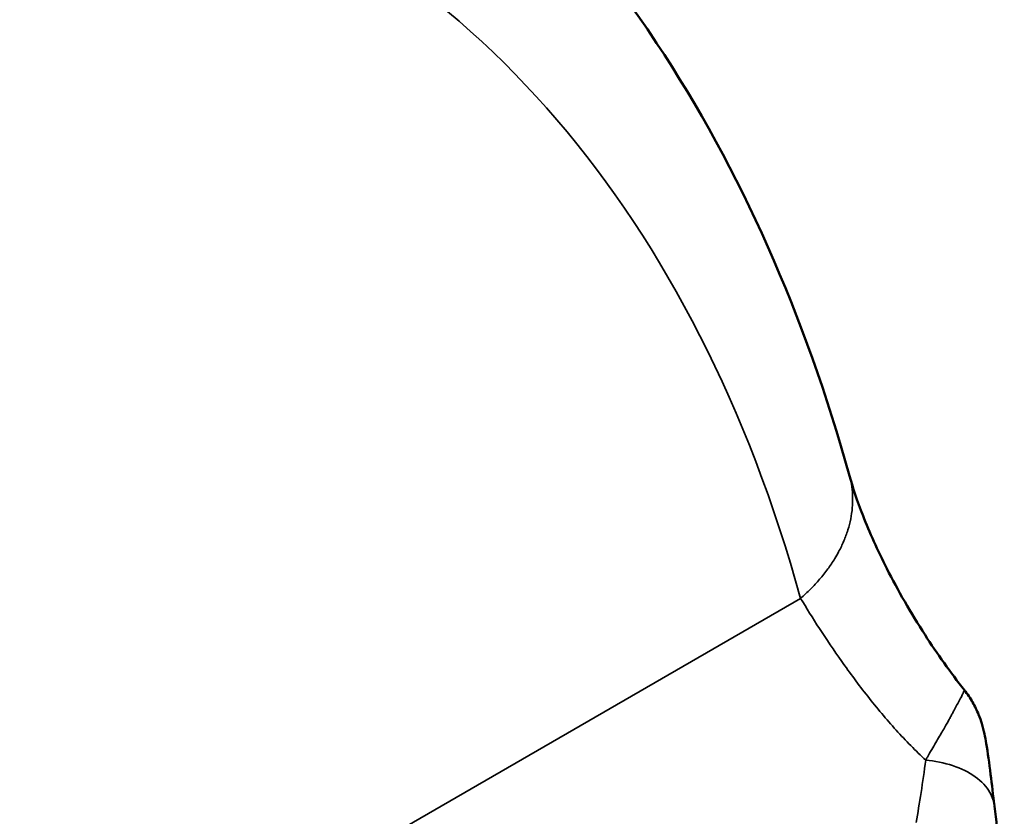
# Model space of a CAD drawing. Header units: millimetres. Extents: x 50 to 3176, y 50 to 2109.
# Tile 788 of 817: x 2090 to 2100, y 1640 to 1648. Entities that reach past the tile are written whole.
import ezdxf

# ---------------------------------------------------------------- set-up
doc = ezdxf.new("R2010")
doc.units = ezdxf.units.MM
doc.header["$LTSCALE"] = 10
doc.layers.add('Visible (ISO)', color=7, linetype='Continuous', lineweight=50)
doc.layers.add('Visible Narrow (ISO)', color=7, linetype='Continuous', lineweight=35)

msp = doc.modelspace()

# ---------------------------------------------------------------- linework, layer by layer
at = {"layer": 'Visible (ISO)'}
for points, knots in [([(2092.569, 1651.7319), (2094.1158, 1650.8389), (2095.4703, 1649.5406), (2097.385, 1646.6573), (2098.0695, 1645.1112), (2098.5348, 1643.4289)], [0, 0, 0, 0, 0.7992612, 0.7992612, 1.4786275, 1.4786275, 1.4786275, 1.4786275]), ([(2098.5351, 1643.4298), (2098.5676, 1643.3118), (2098.616, 1643.1656), (2098.7458, 1642.8358), (2098.8305, 1642.6464), (2099.0437, 1642.2257), (2099.1797, 1641.9872), (2099.4577, 1641.557), (2099.5982, 1641.3598), (2099.7454, 1641.1747)], [0, 0, 0, 0, 0.06739016, 0.06739016, 0.13972654, 0.13972654, 0.22394931, 0.22394931, 0.29527414, 0.29527414, 0.29527414, 0.29527414]), ([(2099.7443, 1641.1736), (2099.7442, 1641.1736), (2099.7442, 1641.1737), (2099.7442, 1641.1737), (2099.7442, 1641.1737), (2099.7442, 1641.1737), (2099.7442, 1641.1737)], [0.3857771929, 0.3857771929, 0.3857771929, 0.3857771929, 0.3867034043, 0.3867034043, 0.3867034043, 0.3889998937, 0.3889998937, 0.3889998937, 0.3889998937]), ([(2099.7444, 1641.1735), (2099.7768, 1641.1331), (2099.806, 1641.0902), (2099.856, 1641.0035), (2099.8773, 1640.9593), (2099.9079, 1640.8836), (2099.9189, 1640.8513), (2099.9398, 1640.7821), (2099.9482, 1640.7469), (2099.9627, 1640.6791), (2099.9687, 1640.6462), (2099.991, 1640.514), (2100.0057, 1640.4058), (2100.0342, 1640.1814), (2100.0475, 1640.0702), (2100.0606, 1639.958)], [0.00002299, 0.00002299, 0.00002299, 0.00002299, 0.01560809, 0.01560809, 0.03043708, 0.03043708, 0.04141607, 0.04141607, 0.05581587, 0.05581587, 0.07198754, 0.07198754, 0.12058268, 0.12058268, 0.16277916, 0.16277916, 0.16277916, 0.16277916])]:
    msp.add_open_spline(points, degree=3, knots=knots, dxfattribs=at)
msp.add_open_spline([(2100.0612, 1639.9538), (2100.0966, 1639.6516), (2100.1318, 1639.3779), (2100.165, 1639.1431)], degree=3, dxfattribs=at)
at = {"layer": 'Visible Narrow (ISO)'}
msp.add_line((2063.0355, 1621.9397), (2098.0209, 1642.1386), dxfattribs=at)
msp.add_ellipse((2099.1118, 1641.1747), major_axis=(-0.2201, -2.4048), ratio=0.1266309, start_param=0.9641587, end_param=1.2704086, dxfattribs=at)
for points, knots in [([(2080.0513, 1648.0842), (2082.0433, 1649.2343), (2086.0505, 1650.7518), (2091.4769, 1650.4315), (2095.7286, 1647.55), (2097.47, 1644.1302), (2098.0209, 1642.1386)], [0, 0, 0, 0, 0.25, 0.5, 0.75, 1, 1, 1, 1]), ([(2098.0209, 1642.1386), (2098.0567, 1642.17), (2098.0916, 1642.2028), (2098.1583, 1642.27), (2098.1901, 1642.3044), (2098.2506, 1642.375), (2098.2793, 1642.4111), (2098.3331, 1642.4847), (2098.3581, 1642.5221), (2098.3951, 1642.5829), (2098.4083, 1642.6058), (2098.4408, 1642.6664), (2098.4592, 1642.7045), (2098.4918, 1642.7812), (2098.506, 1642.8198), (2098.5302, 1642.8974), (2098.5403, 1642.9363), (2098.5559, 1643.014), (2098.5615, 1643.0529), (2098.568, 1643.1278), (2098.5692, 1643.1639), (2098.5677, 1643.2379), (2098.5646, 1643.2758), (2098.554, 1643.3506), (2098.5464, 1643.3876), (2098.5362, 1643.4256), (2098.5358, 1643.4273), (2098.5353, 1643.429)], [0, 0, 0, 0, 0.05607891, 0.05607891, 0.11088656, 0.11088656, 0.16503434, 0.16503434, 0.21836801, 0.21836801, 0.25, 0.25, 0.30122902, 0.30122902, 0.35196035, 0.35196035, 0.40246237, 0.40246237, 0.45281256, 0.45281256, 0.5, 0.5, 0.55039494, 0.55039494, 0.60098699, 0.60098699, 0.60337863, 0.60337863, 0.60337863, 0.60337863]), ([(2099.7442, 1641.1737), (2099.7441, 1641.1738), (2099.744, 1641.1737), (2099.7439, 1641.1736), (2099.7435, 1641.1733), (2099.7429, 1641.1723), (2099.7421, 1641.1705), (2099.7413, 1641.1688), (2099.7403, 1641.1664), (2099.7391, 1641.1632), (2099.7378, 1641.1601), (2099.7363, 1641.1563), (2099.7345, 1641.1517), (2099.7341, 1641.1508), (2099.7337, 1641.1498), (2099.7333, 1641.1488), (2099.7314, 1641.1444), (2099.7292, 1641.1393), (2099.7267, 1641.1335), (2099.7261, 1641.1322), (2099.7255, 1641.131), (2099.7249, 1641.1297), (2099.7228, 1641.125), (2099.7205, 1641.12), (2099.7179, 1641.1147), (2099.7146, 1641.1077), (2099.7109, 1641.1002), (2099.7068, 1641.0923), (2099.7051, 1641.0889), (2099.7033, 1641.0855), (2099.7014, 1641.082), (2099.6989, 1641.0772), (2099.6963, 1641.0722), (2099.6936, 1641.0671), (2099.6888, 1641.0581), (2099.6836, 1641.0486), (2099.6784, 1641.0389), (2099.6757, 1641.0339), (2099.6729, 1641.0289), (2099.6701, 1641.0238), (2099.6678, 1641.0195), (2099.6654, 1641.0151), (2099.6631, 1641.0108), (2099.658, 1641.0013), (2099.6529, 1640.9919), (2099.6477, 1640.9822), (2099.6432, 1640.9739), (2099.6386, 1640.9654), (2099.634, 1640.9568), (2099.6332, 1640.9552), (2099.6323, 1640.9536), (2099.6314, 1640.952), (2099.6258, 1640.9416), (2099.6201, 1640.9308), (2099.6141, 1640.9197), (2099.6081, 1640.9086), (2099.6019, 1640.8971), (2099.5954, 1640.885), (2099.5889, 1640.873), (2099.582, 1640.8604), (2099.5746, 1640.8471), (2099.5672, 1640.8337), (2099.5593, 1640.8197), (2099.5506, 1640.8047), (2099.5408, 1640.7875), (2099.5301, 1640.769), (2099.5186, 1640.7493), (2099.5074, 1640.73), (2099.4954, 1640.7096), (2099.4827, 1640.6879), (2099.4702, 1640.6667), (2099.457, 1640.6443), (2099.4433, 1640.6209), (2099.4296, 1640.5975), (2099.4154, 1640.5731), (2099.4007, 1640.5478), (2099.386, 1640.5224), (2099.3709, 1640.496), (2099.3556, 1640.4688), (2099.3496, 1640.4582), (2099.3436, 1640.4474), (2099.3375, 1640.4365)], [0.38899989, 0.38899989, 0.38899989, 0.38899989, 0.39907249, 0.39907249, 0.39907249, 0.43119436, 0.43119436, 0.43119436, 0.46285593, 0.46285593, 0.46285593, 0.49358254, 0.49358254, 0.49358254, 0.5, 0.5, 0.5, 0.527965, 0.527965, 0.527965, 0.53402565, 0.53402565, 0.53402565, 0.55550692, 0.55550692, 0.55550692, 0.58329685, 0.58329685, 0.58329685, 0.59496018, 0.59496018, 0.59496018, 0.61099707, 0.61099707, 0.61099707, 0.63956763, 0.63956763, 0.63956763, 0.65427558, 0.65427558, 0.65427558, 0.66666667, 0.66666667, 0.66666667, 0.69356632, 0.69356632, 0.69356632, 0.7169445, 0.7169445, 0.7169445, 0.72123377, 0.72123377, 0.72123377, 0.74940674, 0.74940674, 0.74940674, 0.77745854, 0.77745854, 0.77745854, 0.80539593, 0.80539593, 0.80539593, 0.83333333, 0.83333333, 0.83333333, 0.86526687, 0.86526687, 0.86526687, 0.89638149, 0.89638149, 0.89638149, 0.92695852, 0.92695852, 0.92695852, 0.95743384, 0.95743384, 0.95743384, 0.98803757, 0.98803757, 0.98803757, 1, 1, 1, 1]), ([(2099.3375, 1640.4365), (2099.4336, 1640.4274), (2099.6276, 1640.3898), (2099.8747, 1640.2695), (2100.02, 1640.1123), (2100.0554, 1640.0019), (2100.0611, 1639.9537)], [0, 0, 0, 0, 0.25, 0.5, 0.75, 0.94792589, 0.94792589, 0.94792589, 0.94792589])]:
    msp.add_open_spline(points, degree=3, knots=knots, dxfattribs=at)
msp.add_open_spline([(2098.0209, 1642.1386), (2098.0805, 1642.04), (2098.2152, 1641.824), (2098.4469, 1641.4803), (2098.7235, 1641.1057), (2099.0232, 1640.7467), (2099.2332, 1640.5341), (2099.3375, 1640.4365)], degree=3, dxfattribs=at)

doc.saveas('drawing.dxf')
